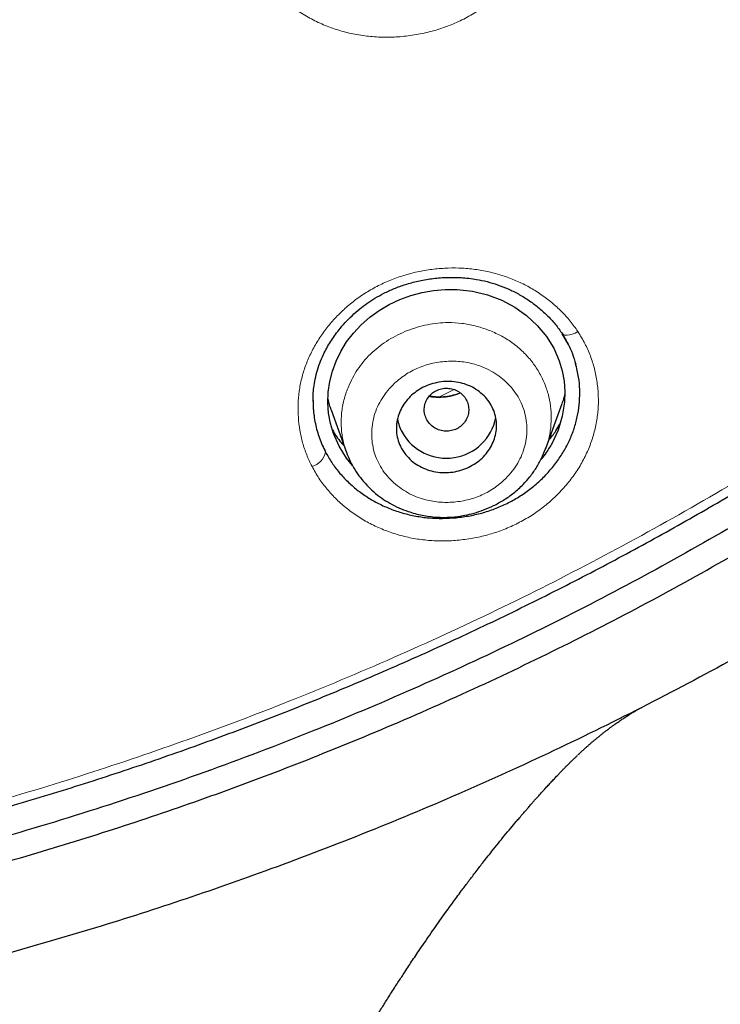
# Model space of a CAD drawing. Header units: millimetres. Extents: x 8 to 846, y 12 to 2113.
# Tile 280 of 515: x 495 to 507, y 1769 to 1786. Entities that reach past the tile are written whole.
import ezdxf

# ---------------------------------------------------------------- set-up
doc = ezdxf.new("R2010")
doc.units = ezdxf.units.MM

msp = doc.modelspace()

# ---------------------------------------------------------------- linework, layer by layer
at = {"color": 7, "linetype": 'Continuous', "lineweight": 30}
for p, q in [((504.488, 1780.46), (504.378, 1780.657)), ((499.901, 1779.456), (499.901, 1779.441)), ((500.224, 1779.285), (500.498, 1778.519)), ((504.085, 1778.593), (504.374, 1779.401)), ((504.078, 1778.596), (504.074, 1778.587)), ((504.077, 1778.586), (504.085, 1778.605))]:
    msp.add_line(p, q, dxfattribs=at)
at = {"color": 8, "linetype": 'Continuous', "lineweight": 0}
msp.add_line((502.169, 1779.52), (502.432, 1779.652), dxfattribs=at)
at = {"color": 7, "linetype": 'Continuous', "lineweight": 30, "flags": 128}
msp.add_lwpolyline([(500.608, 1778.288), (500.499, 1778.42), (500.365, 1778.636), (500.265, 1778.864), (500.212, 1779.044), (500.179, 1779.228), (500.166, 1779.414), (500.172, 1779.605), (500.199, 1779.797), (500.245, 1779.984), (500.311, 1780.164), (500.396, 1780.339), (500.501, 1780.508), (500.623, 1780.666), (500.762, 1780.814), (500.919, 1780.951), (501.089, 1781.076), (501.269, 1781.183), (501.457, 1781.273), (501.655, 1781.346), (501.858, 1781.4), (502.065, 1781.436), (502.276, 1781.452), (502.491, 1781.45), (502.767, 1781.419), (503.036, 1781.355), (503.289, 1781.26), (503.524, 1781.136), (503.737, 1780.985), (503.929, 1780.807), (504.093, 1780.609), (504.226, 1780.395), (504.325, 1780.166), (504.379, 1779.986), (504.412, 1779.803), (504.426, 1779.616), (504.419, 1779.426), (504.379, 1779.171), (504.305, 1778.925), (504.195, 1778.69), (504.195, 1778.69)], dxfattribs=at)
at = {"color": 8, "linetype": 'Continuous', "lineweight": 0, "flags": 128}
msp.add_lwpolyline([(504.364, 1780.681), (504.376, 1780.658), (504.397, 1780.641), (504.428, 1780.631), (504.465, 1780.629), (504.509, 1780.634), (504.557, 1780.647), (504.608, 1780.667), (504.659, 1780.694)], dxfattribs=at)
at = {"color": 7, "linetype": 'Continuous', "lineweight": 30}
for centre, radius, start, end in [((502.246, 1779.292), 0.85, 191.7231, 208.5495), ((502.294, 1779.325), 0.908, 208.9192, 348.711)]:
    msp.add_arc(centre, radius, start, end, dxfattribs=at)
at = {"color": 8, "linetype": 'Continuous', "lineweight": 0}
msp.add_arc((499.793, 1778.594), 0.336, 285.0589, 348.9394, dxfattribs=at)
at = {"color": 7, "linetype": 'Continuous', "lineweight": 30}
for points, knots in [([(478.038, 1882.285), (478.896, 1882.275), (480.611, 1882.254), (483.18, 1882.085), (485.738, 1881.818), (488.282, 1881.442), (490.807, 1880.962), (493.308, 1880.377), (495.918, 1879.65), (498.626, 1878.762), (501.417, 1877.692), (504.148, 1876.485), (506.812, 1875.146), (509.403, 1873.68), (511.795, 1872.166), (513.995, 1870.628), (516.013, 1869.085), (517.96, 1867.459), (519.833, 1865.754), (521.626, 1863.97), (523.337, 1862.114), (524.964, 1860.187), (526.503, 1858.195), (527.952, 1856.14), (529.308, 1854.028), (530.57, 1851.861), (531.733, 1849.644), (532.795, 1847.379), (533.808, 1844.944), (534.747, 1842.335), (535.589, 1839.551), (536.286, 1836.73), (536.835, 1833.878), (537.236, 1831.004), (537.475, 1828.251), (537.574, 1825.629), (537.556, 1823.143), (537.425, 1820.66), (537.184, 1818.185), (536.832, 1815.723), (536.371, 1813.277), (535.802, 1810.852), (535.125, 1808.454), (534.342, 1806.086), (533.454, 1803.752), (532.461, 1801.459), (531.365, 1799.21), (530.17, 1797.008), (528.806, 1794.739), (527.256, 1792.418), (525.504, 1790.062), (523.633, 1787.794), (521.644, 1785.621), (519.55, 1783.541), (518.065, 1782.245), (517.323, 1781.597)], [0, 0, 0, 0, 0.017859, 0.035717, 0.053574, 0.07143, 0.089287, 0.107143, 0.125, 0.145832, 0.166666, 0.1875, 0.208333, 0.229166, 0.249999, 0.267856, 0.285713, 0.303571, 0.321429, 0.339287, 0.357144, 0.375001, 0.392858, 0.410715, 0.428572, 0.446429, 0.464286, 0.482143, 0.500002, 0.520835, 0.541668, 0.562501, 0.583334, 0.604167, 0.624999, 0.642856, 0.660713, 0.678571, 0.696428, 0.714286, 0.732144, 0.750003, 0.76786, 0.785718, 0.803575, 0.821433, 0.839289, 0.857146, 0.875003, 0.895835, 0.916668, 0.9375, 0.958333, 0.979167, 1, 1, 1, 1]), ([(478.038, 1768.871), (478.645, 1768.876), (479.858, 1768.887), (481.674, 1768.973), (483.484, 1769.11), (485.288, 1769.304), (487.085, 1769.552), (488.872, 1769.856), (490.596, 1770.202), (492.255, 1770.586), (493.851, 1771.003), (495.432, 1771.463), (496.998, 1771.967), (498.55, 1772.514), (500.137, 1773.124), (501.754, 1773.8), (503.395, 1774.546), (505.006, 1775.34), (506.589, 1776.181), (508.142, 1777.071), (509.668, 1778.008), (511.124, 1778.965), (512.509, 1779.937), (513.823, 1780.915), (515.105, 1781.929), (516.356, 1782.978), (517.576, 1784.061), (518.798, 1785.211), (520.018, 1786.429), (521.228, 1787.717), (522.396, 1789.041), (523.52, 1790.401), (524.602, 1791.797), (525.642, 1793.23), (526.612, 1794.657), (527.511, 1796.072), (528.34, 1797.464), (529.125, 1798.876), (529.867, 1800.307), (530.564, 1801.756), (531.236, 1803.267), (531.878, 1804.839), (532.485, 1806.474), (533.038, 1808.126), (533.538, 1809.796), (533.984, 1811.484), (534.378, 1813.192), (534.708, 1814.867), (534.979, 1816.504), (535.193, 1818.095), (535.36, 1819.688), (535.478, 1821.283), (535.549, 1822.881), (535.572, 1824.526), (535.543, 1826.217), (535.456, 1827.953), (535.312, 1829.687), (535.111, 1831.419), (534.854, 1833.15), (534.54, 1834.877), (534.181, 1836.547), (533.783, 1838.155), (533.353, 1839.7), (532.878, 1841.229), (532.357, 1842.742), (531.792, 1844.24), (531.191, 1845.699), (530.557, 1847.12), (529.893, 1848.502), (529.189, 1849.867), (528.444, 1851.215), (527.66, 1852.546), (526.836, 1853.859), (525.975, 1855.15), (525.065, 1856.436), (524.109, 1857.711), (523.102, 1858.975), (522.06, 1860.21), (520.981, 1861.414), (519.866, 1862.589), (518.733, 1863.715), (517.585, 1864.793), (516.424, 1865.825), (515.232, 1866.827), (514.01, 1867.798), (512.756, 1868.74), (511.472, 1869.65), (510.162, 1870.527), (508.812, 1871.379), (507.422, 1872.204), (505.991, 1873.001), (504.537, 1873.757), (503.062, 1874.472), (501.565, 1875.145), (500.072, 1875.767), (498.584, 1876.339), (497.105, 1876.862), (495.61, 1877.347), (494.098, 1877.792), (492.57, 1878.197), (491.026, 1878.564), (489.47, 1878.889), (487.883, 1879.179), (486.269, 1879.428), (484.628, 1879.635), (482.984, 1879.797), (481.338, 1879.912), (479.689, 1879.983), (478.588, 1879.992), (478.038, 1879.997)], [0, 0, 0, 0, 0.010081, 0.020137, 0.030179, 0.040216, 0.050257, 0.060311, 0.070335, 0.079491, 0.088633, 0.097767, 0.1069, 0.116039, 0.125192, 0.135253, 0.145282, 0.155288, 0.16528, 0.175267, 0.185259, 0.195301, 0.204496, 0.213673, 0.222839, 0.232002, 0.241168, 0.250345, 0.260322, 0.270285, 0.280246, 0.290212, 0.300194, 0.310203, 0.320293, 0.329526, 0.338727, 0.347904, 0.357065, 0.366218, 0.375372, 0.385323, 0.395264, 0.405207, 0.415162, 0.425139, 0.435149, 0.445226, 0.454443, 0.463632, 0.472801, 0.481959, 0.491116, 0.500279, 0.510233, 0.520184, 0.530144, 0.540125, 0.550137, 0.560192, 0.570258, 0.579448, 0.588609, 0.59775, 0.60688, 0.616007, 0.625139, 0.633867, 0.642594, 0.651329, 0.660077, 0.668845, 0.677642, 0.686473, 0.695244, 0.704395, 0.713529, 0.722653, 0.731774, 0.740899, 0.750037, 0.758756, 0.767483, 0.776222, 0.78498, 0.793764, 0.802579, 0.811433, 0.820208, 0.829363, 0.838502, 0.847632, 0.856762, 0.865897, 0.875044, 0.883755, 0.89247, 0.901196, 0.909939, 0.918704, 0.927499, 0.936329, 0.945126, 0.954305, 0.963462, 0.972602, 0.981734, 0.990864, 1, 1, 1, 1]), ([(535.073, 1824.397), (535.066, 1823.725), (535.051, 1822.382), (534.932, 1820.371), (534.742, 1818.364), (534.474, 1816.362), (534.129, 1814.366), (533.717, 1812.417), (533.244, 1810.522), (532.715, 1808.685), (532.121, 1806.869), (531.461, 1805.073), (530.724, 1803.268), (529.908, 1801.458), (529.008, 1799.648), (528.038, 1797.869), (527, 1796.122), (525.893, 1794.407), (524.742, 1792.761), (523.556, 1791.186), (522.339, 1789.684), (521.07, 1788.224), (519.748, 1786.806), (518.352, 1785.41), (516.88, 1784.039), (515.33, 1782.699), (513.726, 1781.411), (512.067, 1780.176), (510.358, 1778.997), (508.639, 1777.9), (506.922, 1776.885), (505.209, 1775.949), (503.465, 1775.073), (501.691, 1774.255), (499.855, 1773.483), (497.956, 1772.762), (495.995, 1772.096), (494.005, 1771.499), (491.985, 1770.97), (489.939, 1770.512), (487.915, 1770.132), (485.922, 1769.828), (483.966, 1769.596), (482.008, 1769.43), (480.046, 1769.329), (478.039, 1769.294), (475.989, 1769.329), (473.899, 1769.439), (471.814, 1769.623), (469.736, 1769.882), (467.665, 1770.215), (465.649, 1770.612), (463.692, 1771.068), (461.798, 1771.576), (459.928, 1772.146), (458.081, 1772.777), (456.215, 1773.485), (454.335, 1774.275), (452.445, 1775.15), (450.593, 1776.091), (448.777, 1777.097), (446.997, 1778.168), (445.29, 1779.281), (443.66, 1780.427), (442.108, 1781.599), (440.602, 1782.82), (439.144, 1784.088), (437.701, 1785.433), (436.278, 1786.855), (434.883, 1788.358), (433.548, 1789.908), (432.272, 1791.504), (431.053, 1793.15), (429.917, 1794.808), (428.862, 1796.472), (427.89, 1798.133), (426.98, 1799.822), (426.132, 1801.539), (425.331, 1803.319), (424.581, 1805.161), (423.889, 1807.061), (423.27, 1808.981), (422.725, 1810.921), (422.252, 1812.885), (421.859, 1814.835), (421.544, 1816.763), (421.303, 1818.662), (421.132, 1820.568), (421.025, 1822.48), (421.012, 1823.758), (421.006, 1824.397)], [0, 0, 0, 0, 0.011647, 0.023279, 0.034914, 0.046569, 0.058262, 0.069997, 0.081033, 0.092045, 0.103046, 0.114051, 0.125075, 0.136674, 0.148268, 0.159874, 0.171507, 0.183184, 0.194903, 0.205931, 0.216944, 0.227954, 0.238974, 0.250018, 0.2616, 0.2732, 0.284834, 0.296518, 0.308264, 0.319998, 0.330999, 0.341975, 0.352941, 0.363907, 0.374886, 0.386463, 0.398058, 0.409684, 0.421356, 0.433089, 0.444843, 0.455871, 0.466863, 0.477832, 0.488791, 0.499751, 0.51144, 0.523115, 0.53479, 0.54648, 0.558201, 0.569925, 0.580927, 0.591892, 0.602833, 0.61376, 0.624687, 0.6364, 0.648087, 0.659761, 0.671439, 0.683135, 0.694871, 0.705904, 0.716895, 0.727858, 0.738804, 0.749746, 0.761426, 0.773081, 0.784724, 0.796373, 0.808043, 0.819784, 0.830839, 0.841857, 0.852852, 0.863839, 0.87483, 0.886496, 0.898127, 0.909738, 0.921348, 0.932974, 0.944696, 0.955762, 0.96681, 0.977856, 0.988914, 1, 1, 1, 1]), ([(421.626, 1820.903), (421.63, 1820.848), (421.638, 1820.728), (421.654, 1820.534), (421.672, 1820.308), (421.694, 1820.05), (421.718, 1819.768), (421.746, 1819.472), (421.791, 1819.007), (421.859, 1818.385), (421.95, 1817.641), (422.046, 1816.946), (422.144, 1816.293), (422.248, 1815.649), (422.388, 1814.851), (422.571, 1813.899), (422.809, 1812.791), (423.069, 1811.69), (423.366, 1810.544), (423.702, 1809.355), (424.082, 1808.125), (424.492, 1806.904), (424.931, 1805.693), (425.4, 1804.494), (425.898, 1803.305), (426.425, 1802.129), (426.982, 1800.963), (427.568, 1799.808), (428.184, 1798.665), (428.827, 1797.536), (429.497, 1796.422), (430.191, 1795.329), (430.906, 1794.258), (431.643, 1793.211), (432.404, 1792.18), (433.193, 1791.161), (434.012, 1790.153), (434.861, 1789.158), (435.735, 1788.183), (436.632, 1787.229), (437.552, 1786.295), (438.495, 1785.382), (439.46, 1784.492), (440.448, 1783.623), (441.456, 1782.778), (442.484, 1781.956), (443.532, 1781.157), (444.593, 1780.386), (445.664, 1779.645), (446.746, 1778.932), (447.844, 1778.245), (448.965, 1777.577), (450.11, 1776.931), (451.277, 1776.306), (452.46, 1775.709), (453.658, 1775.139), (454.869, 1774.596), (456.094, 1774.081), (457.331, 1773.595), (458.58, 1773.137), (459.839, 1772.709), (461.107, 1772.309), (462.385, 1771.938), (463.664, 1771.598), (464.943, 1771.288), (466.219, 1771.01), (467.501, 1770.76), (468.797, 1770.537), (470.107, 1770.342), (471.43, 1770.175), (472.758, 1770.039), (474.088, 1769.933), (475.422, 1769.858), (476.759, 1769.813), (478.097, 1769.8), (479.434, 1769.816), (480.768, 1769.863), (482.099, 1769.941), (483.426, 1770.049), (484.743, 1770.187), (486.047, 1770.353), (487.339, 1770.547), (488.626, 1770.769), (489.917, 1771.022), (491.21, 1771.306), (492.506, 1771.622), (493.795, 1771.967), (495.075, 1772.341), (496.346, 1772.744), (497.606, 1773.176), (498.855, 1773.637), (500.09, 1774.126), (501.311, 1774.642), (502.519, 1775.186), (503.712, 1775.757), (504.885, 1776.351), (506.035, 1776.969), (507.163, 1777.608), (508.276, 1778.272), (509.381, 1778.965), (510.477, 1779.688), (511.562, 1780.442), (512.63, 1781.221), (513.679, 1782.023), (514.708, 1782.85), (515.716, 1783.699), (516.702, 1784.57), (517.665, 1785.462), (518.604, 1786.374), (519.52, 1787.308), (520.413, 1788.262), (521.278, 1789.231), (522.113, 1790.213), (522.92, 1791.208), (523.703, 1792.221), (524.468, 1793.259), (525.213, 1794.322), (525.937, 1795.408), (526.634, 1796.511), (527.304, 1797.629), (527.946, 1798.761), (528.56, 1799.908), (529.145, 1801.065), (529.7, 1802.233), (530.225, 1803.411), (530.721, 1804.6), (531.188, 1805.802), (531.625, 1807.014), (532.033, 1808.237), (532.412, 1809.468), (532.76, 1810.708), (533.079, 1811.955), (533.367, 1813.208), (533.624, 1814.467), (533.814, 1815.524), (533.953, 1816.388), (534.053, 1817.064), (534.148, 1817.769), (534.222, 1818.387), (534.279, 1818.901), (534.319, 1819.295), (534.354, 1819.667), (534.38, 1819.972), (534.4, 1820.216), (534.415, 1820.402), (534.427, 1820.561), (534.437, 1820.692), (534.446, 1820.792), (534.451, 1820.852), (534.453, 1820.878)], [0, 0, 0, 0, 0.000972, 0.00214, 0.003506, 0.005071, 0.006833, 0.008669, 0.010483, 0.01536, 0.020074, 0.024147, 0.02815, 0.032108, 0.036022, 0.042913, 0.049781, 0.056648, 0.063516, 0.07132, 0.079124, 0.086927, 0.094729, 0.102526, 0.110315, 0.118106, 0.125905, 0.133736, 0.141568, 0.149401, 0.157234, 0.165071, 0.172773, 0.180477, 0.188169, 0.195855, 0.203695, 0.211534, 0.219373, 0.22721, 0.235046, 0.242882, 0.250729, 0.258566, 0.266406, 0.274247, 0.282088, 0.289927, 0.297623, 0.305312, 0.312993, 0.320676, 0.328514, 0.336353, 0.344191, 0.352031, 0.359872, 0.367717, 0.37557, 0.383406, 0.391244, 0.399082, 0.406919, 0.414756, 0.42245, 0.430139, 0.437816, 0.445493, 0.45333, 0.461167, 0.469006, 0.476845, 0.484688, 0.492542, 0.500414, 0.508269, 0.516104, 0.523931, 0.531754, 0.539576, 0.547258, 0.554937, 0.562615, 0.570292, 0.578136, 0.585988, 0.593841, 0.601695, 0.60955, 0.617404, 0.625259, 0.633094, 0.640923, 0.648747, 0.656569, 0.664391, 0.672072, 0.679754, 0.687435, 0.695118, 0.702963, 0.710816, 0.718673, 0.72653, 0.734389, 0.742246, 0.7501, 0.757929, 0.765748, 0.773567, 0.781388, 0.789209, 0.796892, 0.804574, 0.81226, 0.819951, 0.82781, 0.835667, 0.843519, 0.85137, 0.859219, 0.867068, 0.874915, 0.882713, 0.890504, 0.898295, 0.906097, 0.913906, 0.921715, 0.929526, 0.937336, 0.945145, 0.952949, 0.960746, 0.968542, 0.972526, 0.976679, 0.980999, 0.985489, 0.988029, 0.990437, 0.992707, 0.994838, 0.996024, 0.997162, 0.998233, 0.998944, 0.999532, 1, 1, 1, 1]), ([(517.323, 1781.597), (516.89, 1781.236), (516.025, 1780.514), (514.686, 1779.478), (513.318, 1778.476), (511.919, 1777.512), (510.493, 1776.588), (509.043, 1775.705), (507.518, 1774.834), (505.915, 1773.981), (504.233, 1773.152), (502.525, 1772.376), (500.792, 1771.653), (499.088, 1771.003), (497.419, 1770.422), (495.789, 1769.906), (494.144, 1769.434), (492.485, 1769.009), (490.813, 1768.629), (489.131, 1768.296), (487.715, 1768.057), (486.569, 1767.889), (485.689, 1767.772), (484.788, 1767.667), (483.854, 1767.572), (482.884, 1767.488), (482.005, 1767.424), (481.24, 1767.377), (480.605, 1767.345), (480, 1767.323), (479.476, 1767.309), (479.037, 1767.302), (478.679, 1767.299), (478.351, 1767.297), (478.141, 1767.297), (478.038, 1767.297)], [0, 0, 0, 0, 0.039965, 0.079929, 0.119922, 0.160016, 0.200089, 0.23998, 0.27989, 0.323933, 0.367928, 0.411888, 0.455897, 0.499945, 0.539967, 0.579932, 0.619887, 0.659888, 0.699966, 0.740007, 0.779935, 0.800437, 0.821039, 0.842058, 0.863869, 0.886742, 0.91016, 0.92548, 0.94039, 0.954618, 0.96777, 0.977052, 0.985307, 0.992835, 1, 1, 1, 1]), ([(499.899, 1779.435), (499.899, 1779.467), (499.899, 1779.538), (499.907, 1779.661), (499.927, 1779.805), (499.964, 1779.964), (500.017, 1780.125), (500.095, 1780.309), (500.206, 1780.511), (500.341, 1780.701), (500.474, 1780.856), (500.601, 1780.984), (500.731, 1781.098), (500.868, 1781.202), (501.012, 1781.297), (501.175, 1781.388), (501.359, 1781.472), (501.563, 1781.546), (501.787, 1781.606), (502.031, 1781.65), (502.29, 1781.672), (502.563, 1781.67), (502.811, 1781.641), (503.03, 1781.595), (503.219, 1781.538), (503.407, 1781.464), (503.592, 1781.372), (503.772, 1781.263), (503.944, 1781.136), (504.105, 1780.992), (504.255, 1780.832), (504.338, 1780.713), (504.381, 1780.653)], [0, 0, 0, 0, 0.020396, 0.04378, 0.070267, 0.099503, 0.129022, 0.158417, 0.202239, 0.245728, 0.274519, 0.303121, 0.333209, 0.35829, 0.38552, 0.414903, 0.446496, 0.480379, 0.516576, 0.555075, 0.595819, 0.63871, 0.683622, 0.714647, 0.746681, 0.779823, 0.814071, 0.849396, 0.885741, 0.923023, 0.961144, 1, 1, 1, 1]), ([(504.381, 1780.653), (504.415, 1780.595), (504.483, 1780.481), (504.563, 1780.298), (504.602, 1780.171), (504.621, 1780.108)], [0, 0, 0, 0, 0.33288, 0.666214, 1, 1, 1, 1]), ([(500.122, 1778.529), (500.158, 1778.466), (500.229, 1778.339), (500.362, 1778.163), (500.514, 1777.999), (500.685, 1777.849), (500.873, 1777.715), (501.074, 1777.599), (501.287, 1777.504), (501.511, 1777.428), (501.743, 1777.374), (501.982, 1777.341), (502.226, 1777.332), (502.473, 1777.345), (502.72, 1777.38), (502.96, 1777.437), (503.192, 1777.516), (503.414, 1777.616), (503.625, 1777.736), (503.821, 1777.874), (504.002, 1778.031), (504.166, 1778.205), (504.311, 1778.39), (504.434, 1778.586), (504.534, 1778.79), (504.61, 1779.001), (504.663, 1779.217), (504.691, 1779.435), (504.695, 1779.654), (504.676, 1779.885), (504.637, 1780.038), (504.617, 1780.119)], [0, 0, 0, 0, 0.034172, 0.068183, 0.102367, 0.137054, 0.171828, 0.206075, 0.240133, 0.274346, 0.308569, 0.34261, 0.376838, 0.411619, 0.446594, 0.480867, 0.51482, 0.548845, 0.582985, 0.616968, 0.651181, 0.686004, 0.720571, 0.754704, 0.788768, 0.823131, 0.857198, 0.891176, 0.92541, 0.960237, 1, 1, 1, 1]), ([(501.564, 1778.481), (501.546, 1778.506), (501.509, 1778.554), (501.458, 1778.649), (501.416, 1778.764), (501.394, 1778.9), (501.397, 1779.037), (501.425, 1779.171), (501.476, 1779.3), (501.549, 1779.419), (501.642, 1779.527), (501.752, 1779.62), (501.878, 1779.696), (502.017, 1779.753), (502.165, 1779.789), (502.319, 1779.802), (502.473, 1779.791), (502.624, 1779.756), (502.764, 1779.697), (502.891, 1779.616), (503, 1779.517), (503.087, 1779.402), (503.15, 1779.275), (503.188, 1779.142), (503.201, 1779.004), (503.188, 1778.868), (503.151, 1778.736), (503.092, 1778.611), (503.011, 1778.496), (502.912, 1778.393), (502.795, 1778.306), (502.663, 1778.237), (502.521, 1778.188), (502.37, 1778.16), (502.215, 1778.156), (502.062, 1778.176), (501.915, 1778.221), (501.78, 1778.287), (501.66, 1778.374), (501.596, 1778.445), (501.564, 1778.481)], [0, 0, 0, 0, 0.017723, 0.035446, 0.062718, 0.089988, 0.116528, 0.143065, 0.169015, 0.194961, 0.220696, 0.246429, 0.272425, 0.29842, 0.325065, 0.351712, 0.379119, 0.40653, 0.43445, 0.462374, 0.490316, 0.51826, 0.545744, 0.573226, 0.599993, 0.626757, 0.652857, 0.678955, 0.704704, 0.730451, 0.756314, 0.782176, 0.808592, 0.83501, 0.862191, 0.889376, 0.917042, 0.94471, 0.972354, 1, 1, 1, 1]), ([(501.942, 1779.11), (501.961, 1779.082), (501.998, 1779.025), (502.081, 1778.96), (502.176, 1778.917), (502.28, 1778.9), (502.385, 1778.909), (502.485, 1778.944), (502.571, 1779.003), (502.638, 1779.081), (502.683, 1779.174), (502.7, 1779.274), (502.691, 1779.376), (502.655, 1779.472), (502.594, 1779.555), (502.513, 1779.62), (502.417, 1779.663), (502.313, 1779.68), (502.208, 1779.671), (502.108, 1779.636), (502.022, 1779.577), (501.955, 1779.499), (501.91, 1779.406), (501.893, 1779.306), (501.901, 1779.204), (501.929, 1779.142), (501.942, 1779.11)], [0, 0, 0, 0, 0.0416593, 0.0833407, 0.125, 0.1666593, 0.2083407, 0.25, 0.2916593, 0.3333407, 0.375, 0.4166592, 0.4583407, 0.5, 0.5416593, 0.5833408, 0.625, 0.6666593, 0.7083407, 0.75, 0.7916593, 0.8333407, 0.875, 0.9166593, 0.9583407, 1, 1, 1, 1]), ([(502.54, 1779.592), (502.535, 1779.589), (502.486, 1779.565), (502.384, 1779.539), (502.241, 1779.517), (502.108, 1779.515), (502.027, 1779.529), (501.992, 1779.535)], [0, 0, 0, 0, 0.034056, 0.291334, 0.547848, 0.803231, 1, 1, 1, 1]), ([(504.425, 1779.583), (504.416, 1779.54), (504.404, 1779.479), (504.379, 1779.42), (504.372, 1779.403)], [0, 0, 0, 0, 0.702069, 1, 1, 1, 1]), ([(499.901, 1779.449), (499.901, 1779.404), (499.901, 1779.267), (499.935, 1779.041), (500.006, 1778.777), (500.083, 1778.612), (500.122, 1778.529)], [0, 0, 0, 0, 0.140939, 0.429337, 0.71427, 1, 1, 1, 1]), ([(500.227, 1779.286), (500.215, 1779.317), (500.19, 1779.381), (500.176, 1779.449), (500.168, 1779.485)], [0, 0, 0, 0, 0.4768045, 1, 1, 1, 1]), ([(500.247, 1778.927), (500.247, 1778.927), (500.288, 1778.845), (500.357, 1778.749), (500.437, 1778.662), (500.453, 1778.644)], [0, 0, 0, 0, 0.002998, 0.79267, 1, 1, 1, 1]), ([(504.139, 1778.744), (504.182, 1778.798), (504.255, 1778.889), (504.313, 1778.989), (504.337, 1779.031)], [0, 0, 0, 0, 0.58467, 1, 1, 1, 1]), ([(500.497, 1778.528), (500.519, 1778.473), (500.562, 1778.364), (500.647, 1778.211), (500.747, 1778.066), (500.861, 1777.932), (500.988, 1777.81), (501.128, 1777.701), (501.278, 1777.606), (501.438, 1777.525), (501.63, 1777.449), (501.857, 1777.387), (502.116, 1777.353), (502.375, 1777.352), (502.601, 1777.382), (502.797, 1777.43), (502.969, 1777.487), (503.147, 1777.564), (503.329, 1777.664), (503.51, 1777.791), (503.668, 1777.933), (503.801, 1778.085), (503.912, 1778.242), (504.007, 1778.409), (504.054, 1778.529), (504.077, 1778.586)], [0, 0, 0, 0, 0.038665, 0.077488, 0.116437, 0.155519, 0.194784, 0.234344, 0.274189, 0.313662, 0.352635, 0.410083, 0.466342, 0.521513, 0.57572, 0.611639, 0.649989, 0.691369, 0.735747, 0.783068, 0.833288, 0.873111, 0.914956, 0.958822, 1, 1, 1, 1]), ([(504.195, 1778.69), (504.162, 1778.633), (504.103, 1778.532), (504.029, 1778.44), (503.996, 1778.4)], [0, 0, 0, 0, 0.564908, 1, 1, 1, 1]), ([(504.658, 1773.083), (504.677, 1773.101), (504.713, 1773.135), (504.765, 1773.181), (504.81, 1773.222), (504.847, 1773.254), (504.876, 1773.28), (504.898, 1773.299), (504.917, 1773.316), (504.942, 1773.336), (504.975, 1773.364), (505.017, 1773.399), (505.061, 1773.434), (505.105, 1773.47), (505.15, 1773.505), (505.195, 1773.539), (505.24, 1773.573), (505.283, 1773.605), (505.336, 1773.643), (505.398, 1773.687), (505.469, 1773.735), (505.536, 1773.778), (505.581, 1773.807), (505.61, 1773.825), (505.626, 1773.835), (505.642, 1773.845), (505.66, 1773.855), (505.679, 1773.866), (505.7, 1773.879), (505.725, 1773.893), (505.752, 1773.908), (505.78, 1773.923), (505.798, 1773.933), (505.807, 1773.937)], [0, 0, 0, 0, 0.038893, 0.073883, 0.104935, 0.132023, 0.150508, 0.166518, 0.180045, 0.191874, 0.22106, 0.25198, 0.284843, 0.31642, 0.35017, 0.385301, 0.419526, 0.452698, 0.48481, 0.544516, 0.604118, 0.662836, 0.718426, 0.734111, 0.750002, 0.768398, 0.78961, 0.81366, 0.840574, 0.876011, 0.915529, 0.959199, 1, 1, 1, 1]), ([(495.762, 1754.998), (495.77, 1755.035), (495.785, 1755.106), (495.809, 1755.22), (495.833, 1755.334), (495.859, 1755.448), (495.884, 1755.563), (495.911, 1755.681), (495.938, 1755.801), (495.965, 1755.918), (495.987, 1756.013), (496.004, 1756.083), (496.018, 1756.141), (496.032, 1756.201), (496.053, 1756.287), (496.081, 1756.404), (496.118, 1756.554), (496.16, 1756.72), (496.2, 1756.878), (496.238, 1757.024), (496.273, 1757.159), (496.309, 1757.293), (496.344, 1757.423), (496.375, 1757.536), (496.4, 1757.629), (496.42, 1757.701), (496.44, 1757.771), (496.461, 1757.845), (496.487, 1757.94), (496.521, 1758.058), (496.561, 1758.197), (496.604, 1758.343), (496.648, 1758.49), (496.693, 1758.638), (496.738, 1758.786), (496.782, 1758.928), (496.823, 1759.057), (496.855, 1759.16), (496.879, 1759.235), (496.899, 1759.296), (496.921, 1759.364), (496.948, 1759.449), (496.986, 1759.564), (497.03, 1759.696), (497.076, 1759.835), (497.124, 1759.975), (497.171, 1760.114), (497.218, 1760.249), (497.261, 1760.372), (497.304, 1760.492), (497.344, 1760.604), (497.386, 1760.721), (497.432, 1760.849), (497.487, 1760.997), (497.546, 1761.157), (497.613, 1761.333), (497.684, 1761.521), (497.762, 1761.72), (497.836, 1761.91), (497.907, 1762.088), (497.972, 1762.249), (498.031, 1762.395), (498.093, 1762.545), (498.162, 1762.713), (498.244, 1762.908), (498.337, 1763.125), (498.44, 1763.363), (498.55, 1763.613), (498.645, 1763.826), (498.725, 1764.002), (498.787, 1764.138), (498.85, 1764.274), (498.911, 1764.406), (498.964, 1764.52), (499.008, 1764.612), (499.042, 1764.685), (499.072, 1764.747), (499.101, 1764.807), (499.14, 1764.888), (499.195, 1765.002), (499.27, 1765.156), (499.356, 1765.331), (499.463, 1765.544), (499.579, 1765.774), (499.697, 1766.003), (499.798, 1766.196), (499.885, 1766.361), (499.964, 1766.509), (500.035, 1766.64), (500.103, 1766.765), (500.174, 1766.894), (500.255, 1767.041), (500.344, 1767.2), (500.526, 1767.521), (500.704, 1767.826), (500.876, 1768.112), (500.946, 1768.229), (501.011, 1768.335), (501.07, 1768.431), (501.124, 1768.518), (501.176, 1768.601), (501.232, 1768.69), (501.294, 1768.788), (501.359, 1768.89), (501.421, 1768.986), (501.477, 1769.072), (501.536, 1769.163), (501.6, 1769.26), (501.671, 1769.368), (501.746, 1769.479), (501.828, 1769.602), (501.921, 1769.737), (502.021, 1769.881), (502.126, 1770.032), (502.228, 1770.176), (502.321, 1770.305), (502.404, 1770.419), (502.483, 1770.527), (502.555, 1770.626), (502.622, 1770.715), (502.682, 1770.795), (502.746, 1770.879), (502.813, 1770.967), (502.879, 1771.053), (502.95, 1771.145), (503.026, 1771.242), (503.122, 1771.363), (503.23, 1771.497), (503.339, 1771.632), (503.448, 1771.763), (503.538, 1771.87), (503.611, 1771.956), (503.67, 1772.025), (503.723, 1772.087), (503.763, 1772.133), (503.794, 1772.169), (503.825, 1772.203), (503.861, 1772.245), (503.912, 1772.302), (503.97, 1772.367), (504.031, 1772.434), (504.085, 1772.494), (504.139, 1772.552), (504.194, 1772.612), (504.249, 1772.67), (504.301, 1772.725), (504.346, 1772.772), (504.386, 1772.814), (504.428, 1772.857), (504.469, 1772.898), (504.505, 1772.934), (504.543, 1772.971), (504.58, 1773.007), (504.618, 1773.044), (504.641, 1773.066), (504.653, 1773.078)], [0, 0, 0, 0, 0.010497, 0.020119, 0.028903, 0.036894, 0.044144, 0.050719, 0.057005, 0.06263, 0.067062, 0.070231, 0.072517, 0.07539, 0.078994, 0.085135, 0.092633, 0.101012, 0.109519, 0.116408, 0.123372, 0.13041, 0.137522, 0.144095, 0.148401, 0.151961, 0.15508, 0.158664, 0.162775, 0.168765, 0.175545, 0.182589, 0.189765, 0.197075, 0.204385, 0.211824, 0.218649, 0.223994, 0.227214, 0.229676, 0.232758, 0.236753, 0.24166, 0.248672, 0.255143, 0.261056, 0.268466, 0.274779, 0.280598, 0.286281, 0.291831, 0.296643, 0.302446, 0.309249, 0.316607, 0.323925, 0.333201, 0.342416, 0.351529, 0.359891, 0.367298, 0.373748, 0.379905, 0.387604, 0.396221, 0.405877, 0.416581, 0.427814, 0.439228, 0.445331, 0.451487, 0.457698, 0.463902, 0.469457, 0.473244, 0.476518, 0.479277, 0.481694, 0.484669, 0.490178, 0.497132, 0.505497, 0.513941, 0.526117, 0.536945, 0.54546, 0.553067, 0.560034, 0.566354, 0.571529, 0.577634, 0.584679, 0.592458, 0.600269, 0.630737, 0.637013, 0.642812, 0.648119, 0.65293, 0.657244, 0.66136, 0.665574, 0.670822, 0.676301, 0.681277, 0.685751, 0.689764, 0.695562, 0.701077, 0.706914, 0.713304, 0.7206, 0.728832, 0.736983, 0.745486, 0.752673, 0.758747, 0.764912, 0.771416, 0.775972, 0.780774, 0.785884, 0.791315, 0.797005, 0.802014, 0.80857, 0.816171, 0.82582, 0.834781, 0.844767, 0.853626, 0.858832, 0.864739, 0.869826, 0.873557, 0.875853, 0.878726, 0.882268, 0.886308, 0.893167, 0.899459, 0.905543, 0.912501, 0.919125, 0.926353, 0.933202, 0.939195, 0.944685, 0.950617, 0.956019, 0.96257, 0.970257, 0.979062, 0.988974, 1, 1, 1, 1])]:
    msp.add_open_spline(points, degree=3, knots=knots, dxfattribs=at)
at = {"color": 8, "linetype": 'Continuous', "lineweight": 0}
for points, knots in [([(421.73, 1824.347), (421.737, 1823.68), (421.752, 1822.346), (421.871, 1820.349), (422.061, 1818.355), (422.33, 1816.366), (422.674, 1814.386), (423.083, 1812.46), (423.551, 1810.594), (424.073, 1808.787), (424.659, 1807), (425.309, 1805.234), (426.035, 1803.457), (426.84, 1801.674), (427.73, 1799.887), (428.689, 1798.13), (429.719, 1796.402), (430.816, 1794.706), (431.954, 1793.08), (433.125, 1791.528), (434.322, 1790.05), (435.571, 1788.614), (436.87, 1787.221), (438.246, 1785.845), (439.701, 1784.491), (441.237, 1783.163), (442.825, 1781.888), (444.466, 1780.667), (446.153, 1779.504), (447.847, 1778.424), (449.537, 1777.426), (451.224, 1776.507), (452.943, 1775.644), (454.693, 1774.838), (456.509, 1774.075), (458.39, 1773.361), (460.334, 1772.701), (462.306, 1772.11), (464.304, 1771.588), (466.324, 1771.136), (468.32, 1770.763), (470.283, 1770.465), (472.211, 1770.237), (474.145, 1770.075), (476.083, 1769.977), (478.064, 1769.944), (480.085, 1769.979), (482.141, 1770.088), (484.191, 1770.27), (486.236, 1770.525), (488.277, 1770.853), (490.269, 1771.245), (492.208, 1771.696), (494.087, 1772.201), (495.942, 1772.767), (497.774, 1773.394), (499.617, 1774.095), (501.468, 1774.874), (503.322, 1775.733), (505.14, 1776.657), (506.922, 1777.645), (508.673, 1778.698), (510.356, 1779.795), (511.97, 1780.928), (513.507, 1782.089), (514.998, 1783.297), (516.442, 1784.553), (517.868, 1785.882), (519.272, 1787.287), (520.646, 1788.768), (521.963, 1790.297), (523.222, 1791.873), (524.425, 1793.498), (525.547, 1795.135), (526.587, 1796.776), (527.546, 1798.413), (528.444, 1800.077), (529.28, 1801.768), (530.072, 1803.525), (530.814, 1805.345), (531.501, 1807.23), (532.114, 1809.137), (532.655, 1811.067), (533.124, 1813.019), (533.511, 1814.95), (533.821, 1816.851), (534.057, 1818.719), (534.225, 1820.591), (534.329, 1822.468), (534.342, 1823.721), (534.349, 1824.347)], [0, 0, 0, 0, 0.0117137, 0.0234149, 0.0351216, 0.0468522, 0.0586247, 0.070364, 0.0813631, 0.0923367, 0.1032992, 0.1142649, 0.1252481, 0.1368316, 0.148424, 0.1600419, 0.1717018, 0.1834199, 0.1951477, 0.206154, 0.2171342, 0.2281014, 0.2390684, 0.2500482, 0.2616874, 0.2733323, 0.2849979, 0.2966994, 0.3084517, 0.3201468, 0.3311024, 0.3420458, 0.3529893, 0.3639449, 0.3749251, 0.3865672, 0.398212, 0.409874, 0.4215681, 0.4333088, 0.4450345, 0.4560332, 0.4670091, 0.4779743, 0.4889413, 0.4999221, 0.5115701, 0.5232038, 0.5348379, 0.5464871, 0.5581659, 0.5699121, 0.5809668, 0.5919838, 0.6029753, 0.6139537, 0.6249313, 0.6365724, 0.6481884, 0.6597941, 0.6714039, 0.6830322, 0.6947667, 0.7058318, 0.7168559, 0.7278515, 0.7388313, 0.7498078, 0.7614587, 0.7730925, 0.7847248, 0.7963708, 0.8080459, 0.8197857, 0.8308292, 0.8418316, 0.8528066, 0.8637681, 0.8747299, 0.8864319, 0.8981149, 0.9097963, 0.9214933, 0.9332235, 0.9449736, 0.9560095, 0.967015, 0.9780052, 0.9889952, 1, 1, 1, 1]), ([(503.582, 1790.154), (503.635, 1790.084), (503.743, 1789.943), (503.872, 1789.714), (503.976, 1789.474), (504.06, 1789.195), (504.115, 1788.879), (504.123, 1788.529), (504.083, 1788.208), (504.011, 1787.922), (503.917, 1787.671), (503.794, 1787.428), (503.644, 1787.195), (503.47, 1786.976), (503.275, 1786.774), (503.06, 1786.593), (502.826, 1786.432), (502.577, 1786.294), (502.314, 1786.18), (502.039, 1786.092), (501.755, 1786.029), (501.468, 1785.993), (501.181, 1785.983), (500.896, 1786), (500.616, 1786.043), (500.344, 1786.113), (500.084, 1786.208), (499.835, 1786.328), (499.574, 1786.489), (499.313, 1786.694), (499.064, 1786.95), (498.933, 1787.144), (498.868, 1787.241)], [0, 0, 0, 0, 0.031432, 0.062577, 0.093761, 0.125309, 0.167191, 0.208595, 0.250268, 0.281473, 0.312463, 0.343585, 0.375181, 0.40684, 0.437985, 0.468955, 0.500095, 0.531263, 0.562239, 0.593379, 0.625031, 0.656509, 0.687625, 0.718704, 0.750071, 0.781147, 0.812116, 0.843313, 0.875062, 0.916939, 0.958339, 1, 1, 1, 1]), ([(499.88, 1778.27), (499.846, 1778.339), (499.78, 1778.478), (499.707, 1778.696), (499.657, 1778.921), (499.63, 1779.153), (499.626, 1779.387), (499.646, 1779.621), (499.69, 1779.852), (499.759, 1780.078), (499.852, 1780.298), (499.968, 1780.511), (500.106, 1780.715), (500.266, 1780.908), (500.445, 1781.089), (500.64, 1781.253), (500.849, 1781.398), (501.073, 1781.524), (501.308, 1781.63), (501.553, 1781.716), (501.807, 1781.779), (502.066, 1781.821), (502.327, 1781.84), (502.586, 1781.838), (502.841, 1781.812), (503.091, 1781.765), (503.333, 1781.696), (503.565, 1781.607), (503.787, 1781.496), (503.996, 1781.366), (504.19, 1781.22), (504.366, 1781.059), (504.525, 1780.885), (504.614, 1780.757), (504.659, 1780.694)], [0, 0, 0, 0, 0.031226, 0.062277, 0.093415, 0.124899, 0.156812, 0.188155, 0.219207, 0.250255, 0.281474, 0.312518, 0.343682, 0.375258, 0.407129, 0.438371, 0.469289, 0.500199, 0.531345, 0.56235, 0.593528, 0.625184, 0.656668, 0.687803, 0.718883, 0.7502, 0.781218, 0.812201, 0.843434, 0.875193, 0.906629, 0.937734, 0.96877, 1, 1, 1, 1]), ([(500.503, 1778.523), (500.491, 1778.555), (500.451, 1778.657), (500.415, 1778.839), (500.397, 1779.065), (500.415, 1779.294), (500.464, 1779.521), (500.539, 1779.723), (500.627, 1779.899), (500.723, 1780.05), (500.834, 1780.192), (500.96, 1780.323), (501.101, 1780.441), (501.254, 1780.546), (501.418, 1780.637), (501.591, 1780.714), (501.77, 1780.775), (501.954, 1780.82), (502.139, 1780.849), (502.347, 1780.86), (502.574, 1780.846), (502.817, 1780.802), (502.971, 1780.75), (503.048, 1780.723)], [0, 0, 0, 0, 0.0254493, 0.0823132, 0.1392801, 0.1964592, 0.2538575, 0.3113627, 0.3544804, 0.397508, 0.4404038, 0.4831782, 0.526123, 0.5693211, 0.6127065, 0.6561763, 0.6996094, 0.7428858, 0.7859045, 0.8286226, 0.8855706, 0.9427165, 1, 1, 1, 1]), ([(504.659, 1780.694), (504.702, 1780.623), (504.788, 1780.483), (504.887, 1780.258), (504.961, 1780.024), (505.008, 1779.782), (505.03, 1779.536), (505.025, 1779.289), (504.992, 1779.044), (504.932, 1778.801), (504.846, 1778.564), (504.733, 1778.335), (504.594, 1778.115), (504.43, 1777.907), (504.245, 1777.712), (504.04, 1777.536), (503.819, 1777.38), (503.582, 1777.246), (503.332, 1777.134), (503.072, 1777.045), (502.801, 1776.981), (502.525, 1776.942), (502.248, 1776.926), (501.974, 1776.937), (501.705, 1776.972), (501.443, 1777.033), (501.191, 1777.117), (500.952, 1777.224), (500.725, 1777.353), (500.514, 1777.504), (500.321, 1777.672), (500.15, 1777.856), (500, 1778.055), (499.92, 1778.198), (499.88, 1778.27)], [0, 0, 0, 0, 0.031269, 0.06237, 0.093612, 0.1253, 0.156877, 0.188011, 0.219012, 0.250194, 0.281367, 0.312353, 0.343487, 0.375103, 0.406854, 0.43802, 0.468948, 0.499992, 0.531102, 0.562075, 0.59326, 0.625, 0.656525, 0.68765, 0.718707, 0.750026, 0.781098, 0.812081, 0.843289, 0.875033, 0.906593, 0.937738, 0.968771, 1, 1, 1, 1]), ([(503.048, 1780.723), (503.122, 1780.692), (503.271, 1780.629), (503.474, 1780.502), (503.657, 1780.353), (503.815, 1780.183), (503.946, 1779.995), (504.051, 1779.793), (504.127, 1779.58), (504.172, 1779.359), (504.187, 1779.134), (504.166, 1778.908), (504.129, 1778.728), (504.089, 1778.626), (504.078, 1778.596)], [0, 0, 0, 0, 0.088393, 0.176619, 0.264571, 0.352302, 0.439935, 0.527479, 0.614866, 0.702022, 0.788954, 0.876201, 0.963915, 1, 1, 1, 1]), ([(502.899, 1780.076), (502.857, 1780.09), (502.773, 1780.118), (502.64, 1780.145), (502.504, 1780.161), (502.365, 1780.164), (502.226, 1780.155), (502.088, 1780.135), (501.954, 1780.102), (501.824, 1780.058), (501.698, 1780.001), (501.579, 1779.934), (501.467, 1779.855), (501.352, 1779.757), (501.239, 1779.637), (501.136, 1779.495), (501.054, 1779.344), (500.995, 1779.185), (500.96, 1779.021), (500.949, 1778.855), (500.96, 1778.69), (500.994, 1778.529), (501.051, 1778.375), (501.129, 1778.23), (501.228, 1778.096), (501.347, 1777.974), (501.482, 1777.867), (501.632, 1777.777), (501.78, 1777.713), (501.922, 1777.668), (502.054, 1777.641), (502.19, 1777.625), (502.329, 1777.622), (502.467, 1777.631), (502.605, 1777.652), (502.74, 1777.684), (502.871, 1777.729), (502.996, 1777.785), (503.115, 1777.853), (503.227, 1777.932), (503.342, 1778.031), (503.455, 1778.15), (503.558, 1778.293), (503.64, 1778.444), (503.699, 1778.602), (503.734, 1778.766), (503.745, 1778.932), (503.734, 1779.098), (503.7, 1779.258), (503.643, 1779.412), (503.565, 1779.557), (503.466, 1779.691), (503.347, 1779.812), (503.212, 1779.918), (503.063, 1780.009), (502.954, 1780.054), (502.899, 1780.076)], [0, 0, 0, 0, 0.015507, 0.031239, 0.046808, 0.062453, 0.078414, 0.094045, 0.109502, 0.124946, 0.140483, 0.155963, 0.171559, 0.187438, 0.208436, 0.229159, 0.249973, 0.270534, 0.291249, 0.312484, 0.333275, 0.354264, 0.374972, 0.395744, 0.416471, 0.437493, 0.458582, 0.479352, 0.500142, 0.51571, 0.53121, 0.546802, 0.562643, 0.578239, 0.593873, 0.609637, 0.625108, 0.640605, 0.656069, 0.671669, 0.687576, 0.708606, 0.729321, 0.750088, 0.770727, 0.791436, 0.812579, 0.833512, 0.854236, 0.875081, 0.895741, 0.916445, 0.937535, 0.958321, 0.979267, 1, 1, 1, 1]), ([(502.544, 1779.589), (502.525, 1779.58), (502.455, 1779.547), (502.321, 1779.518), (502.154, 1779.507), (502.04, 1779.512), (501.987, 1779.527), (501.986, 1779.528)], [0, 0, 0, 0, 0.109184, 0.40413, 0.697759, 0.991317, 1, 1, 1, 1]), ([(499.901, 1779.441), (499.901, 1779.396), (499.901, 1779.26), (499.936, 1779.037), (500.006, 1778.775), (500.084, 1778.611), (500.122, 1778.529)], [0, 0, 0, 0, 0.141666, 0.428253, 0.714517, 1, 1, 1, 1])]:
    msp.add_open_spline(points, degree=3, knots=knots, dxfattribs=at)

doc.saveas('drawing.dxf')
